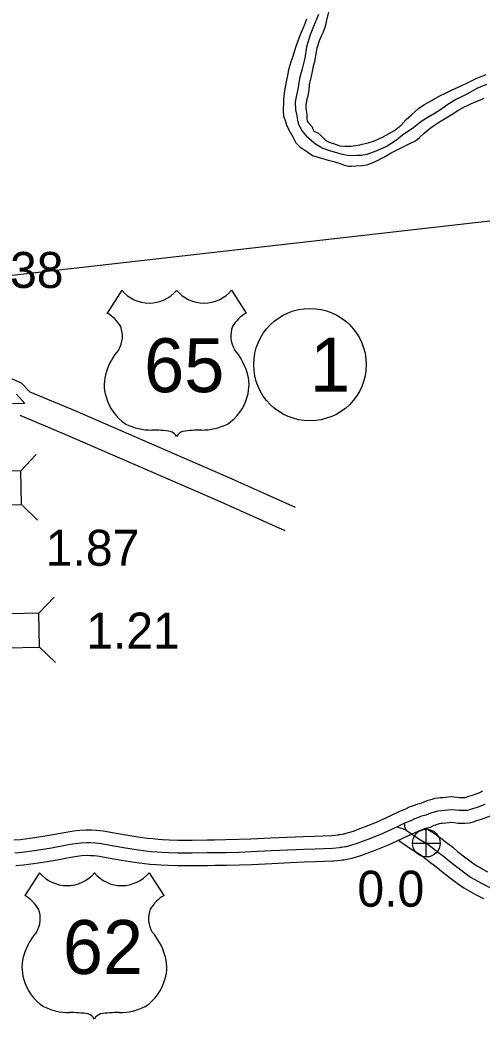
# Model space of a CAD drawing. Extents: x 31699 to 244310, y -8841 to 11474.
# Drawn here: x 147708 to 148069, y 59 to 841 of the extents above; entities that cross this region are included whole.
import ezdxf

# ---------------------------------------------------------------- set-up
doc = ezdxf.new("R2010")
doc.units = 0
for name, color, linetype in [('B_Logo', 7, 'Continuous'), ('Level 21', 7, 'Continuous'), ('Level 48', 7, 'Continuous'), ('Level 55', 7, 'Continuous'), ('R_Border Notes', 7, 'Continuous'), ('R_Draft', 7, 'Continuous'), ('R_Logo', 7, 'Continuous'), ('R_XS_EARTHWORK_STAGE1', 7, 'Continuous'), ('S_AREA_CALC', 7, 'Continuous'), ('S_WALL', 7, 'Continuous'), ('S_WALL_ANNOT', 7, 'Continuous')]:
    doc.layers.add(name, color=color, linetype=linetype)

msp = doc.modelspace()

# ---------------------------------------------------------------- linework, layer by layer
for p, q in [((147787.29, 629.36), (147775.75, 611.51)), ((147873.08, 629.36), (147884.62, 611.51)), ((147722.93, 173.25), (147711.39, 155.41)), ((147808.72, 173.25), (147820.26, 155.41))]:
    msp.add_line(p, q)
for centre, radius, start, end in [((147808.78, 647.44), 28.08, 220.07504, 319.67012), ((147851.6, 647.44), 28.08, 220.32988, 319.92496), ((147760.67, 585.61), 29.98, 30.7809, 59.98827), ((147899.7, 585.61), 29.98, 120.01173, 149.2191), ((147767.27, 593.51), 20.55, 328.81046, 21.21077), ((147893.1, 593.51), 20.55, 158.78923, 211.18954), ((147821.01, 551.39), 47.94, 138.95648, 162.69135), ((147839.36, 551.39), 47.94, 17.30865, 41.04352), ((147805.18, 555.32), 31.68, 160.95764, 197.38186), ((147855.19, 555.32), 31.68, 342.61814, 19.04236), ((147810.34, 555.41), 36.66, 195.10743, 237.13119), ((147850.03, 555.41), 36.66, 302.86881, 344.89257), ((147811.02, 566.95), 47.07, 244.07708, 269.57785), ((147849.35, 566.95), 47.07, 270.42215, 295.92292), ((147812.11, 433.68), 86.22, 81.19416, 90.95387), ((147822.89, 510.98), 8.26, 28.03422, 72.98637), ((147837.48, 510.98), 8.26, 107.01363, 151.96578), ((147848.26, 433.68), 86.22, 89.04613, 98.80584), ((147744.42, 191.33), 28.08, 220.07504, 319.67012), ((147787.23, 191.33), 28.08, 220.32988, 319.92496), ((147696.31, 129.5), 29.98, 30.7809, 59.98827), ((147835.34, 129.5), 29.98, 120.01173, 149.2191), ((147702.91, 137.41), 20.55, 328.81046, 21.21077), ((147828.74, 137.41), 20.55, 158.78923, 211.18954), ((147756.65, 95.28), 47.94, 138.95648, 162.69135), ((147775, 95.28), 47.94, 17.30865, 41.04352), ((147740.82, 99.21), 31.68, 160.95764, 197.38186), ((147790.83, 99.21), 31.68, 342.61814, 19.04236), ((147745.98, 99.3), 36.66, 195.10743, 237.13119), ((147785.67, 99.3), 36.66, 302.86881, 344.89257), ((147746.66, 110.85), 47.07, 244.07708, 269.57785), ((147747.75, -22.43), 86.22, 81.19416, 90.95387), ((147758.53, 54.87), 8.26, 28.03422, 72.98637), ((147773.12, 54.87), 8.26, 107.01363, 151.96578), ((147783.9, -22.43), 86.22, 89.04613, 98.80584), ((147784.99, 110.85), 47.07, 270.42215, 295.92292)]:
    msp.add_arc(centre, radius, start, end)
at = {"layer": 'B_Logo'}
for points in [[(148008.38, 212.06), (148014.38, 214.48), (148016.09, 215.45), (148019.06, 216.6), (148020.85, 217.24), (148022.1, 217.74), (148025.48, 218.56), (148027.85, 219.68), (148030.09, 220.48), (148033.07, 221.28), (148034.72, 221.86), (148037.38, 222.12), (148039.91, 222.25), (148042.23, 222.64), (148045.02, 222.91), (148048.43, 222.53), (148050.97, 222.19), (148052.84, 222.23), (148055.44, 222.16), (148057.76, 222.36), (148059.69, 222.8), (148060.41, 223.09), (148062.06, 223.66), (148065.77, 224.76), (148071.71, 226.97)], [(148002.59, 209.24), (148008.38, 212.06)], [(148008.38, 212.06), (148008.49, 210.46), (148008.65, 209.46), (148008.87, 208.66), (148009.16, 207.8), (148009.92, 206.75)], [(147703.53, 188.97), (147709.19, 189.5), (147720.58, 190.93), (147732.19, 192.84), (147745.59, 195.28), (147750.83, 196.24), (147755.12, 196.71), (147759.7, 196.95), (147763.15, 196.89), (147766.63, 196.65), (147771.28, 196.12), (147778.24, 194.87), (147788.72, 193.02), (147798.55, 191.41), (147806.13, 190.52), (147810.47, 190.04), (147814.94, 189.63), (147818.51, 189.39), (147824.05, 189.09), (147831.02, 188.91), (147842.39, 188.91), (147854.12, 189.09), (147860.06, 189.16), (147868.96, 189.27), (147879.2, 189.51), (147888.61, 189.86), (147904.27, 190.58), (147923.56, 191.47), (147929.67, 191.72), (147938.51, 192.07), (147952.09, 192.54), (147952.32, 192.54), (147957.62, 193.09), (147958.51, 193.2), (147959.47, 193.34), (147961.93, 193.74), (147962.85, 193.9), (147963.87, 194.09), (147964.7, 194.33), (147971.85, 196.48), (147975.72, 197.92), (147980.78, 199.81), (147991.98, 204.34), (148002.59, 209.24)], [(148002.59, 209.24), (148004.07, 208.74), (148005.28, 208.44), (148006.95, 207.94), (148007.63, 207.69), (148009.92, 206.75), (148019.82, 199.9), (148026.92, 195.6), (148035.29, 189.05), (148040.04, 185.43), (148043.72, 182.24), (148050.65, 177.06), (148055.82, 173.11), (148060.3, 169.88), (148068.75, 165.14), (148075.36, 161.76)]]:
    msp.add_lwpolyline(points, dxfattribs=at)
at = {"layer": 'Level 21'}
for p, q in [((148025.61, 185.65), (148025.61, 207.31)), ((148014.78, 196.48), (148036.45, 196.48))]:
    msp.add_line(p, q, dxfattribs=at)
msp.add_circle((148025.61, 196.48), 10.83, dxfattribs=at)
at = {"layer": 'Level 48'}
msp.add_line((143596.86, 175.37), (149053.46, 794.68), dxfattribs=at)
at = {"layer": 'Level 55'}
for points in [[(148025.8, 207.98), (148032.62, 203.84), (148041.4, 196.97), (148046.35, 193.19), (148050, 190.04), (148056.68, 185.04), (148061.78, 181.14), (148065.68, 178.32), (148073.47, 173.96)], [(148003.33, 199.14), (148014.38, 191.51), (148021.23, 187.36), (148029.17, 181.14), (148033.73, 177.66), (148037.45, 174.45), (148044.62, 169.09), (148049.85, 165.09), (148054.91, 161.44), (148064.02, 156.33), (148070.27, 153.13)]]:
    msp.add_lwpolyline(points, dxfattribs=at)
at = {"layer": 'R_Border Notes'}
msp.add_circle((147934.53, 571.13), 44, dxfattribs=at)
at = {"layer": 'R_Draft'}
for points in [[(147949.37, 848.52), (147947.46, 840.83), (147946.34, 835.89), (147944.76, 831.41), (147943.56, 828.87), (147941.71, 824.59), (147939.99, 818.97), (147938.88, 813.22), (147938.09, 808.34), (147937.17, 804.74), (147935.92, 799.39), (147934.6, 793.57), (147933.94, 790.5), (147933.56, 786.09), (147932.5, 780.48), (147931.85, 777.6), (147931.39, 774.26), (147931.33, 772.06), (147932.01, 767.32), (147932.15, 763.58), (147932.42, 762.11), (147933.16, 760.64), (147933.63, 760.31), (147936.23, 757.44), (147937.11, 754.97), (147937.51, 753.9), (147940.65, 752.64), (147942.98, 750.51), (147945.39, 748.11), (147946.99, 746.71), (147950.2, 744.99), (147952.93, 744.26), (147958.06, 742.6), (147961.8, 742.14), (147966.26, 742.16), (147970.53, 742.63), (147971.99, 743.04), (147973.52, 743.31), (147975.52, 743.78), (147980.05, 744.73), (147985.11, 746.48), (147991.43, 749.17), (147996.55, 752.25), (148000.74, 754.4), (148005.93, 758.69), (148009.98, 763.04), (148013.97, 766.86), (148019.82, 771.95), (148024.21, 774.84), (148029, 777.45), (148035.72, 781.28), (148041.24, 784.03), (148045.97, 786.25), (148052.29, 789.27), (148057.88, 791.82), (148064.67, 795.11), (148072.45, 798.34)], [(147949.37, 848.52), (147947.46, 840.83), (147946.34, 835.89), (147944.76, 831.41), (147943.56, 828.87), (147941.71, 824.59), (147939.99, 818.97), (147938.88, 813.22), (147938.09, 808.34), (147937.17, 804.74), (147935.92, 799.39), (147934.6, 793.57), (147933.94, 790.5), (147933.56, 786.09), (147932.5, 780.48), (147931.85, 777.6), (147931.39, 774.26), (147931.33, 772.06), (147932.01, 767.32), (147932.15, 763.58), (147932.42, 762.11), (147933.16, 760.64), (147933.63, 760.31), (147936.23, 757.44), (147937.11, 754.97), (147937.51, 753.9), (147940.65, 752.64), (147942.98, 750.51), (147945.39, 748.11), (147946.99, 746.71), (147950.2, 744.99), (147952.93, 744.26), (147958.06, 742.6), (147961.8, 742.14), (147966.26, 742.16), (147970.53, 742.63), (147971.99, 743.04), (147973.52, 743.31), (147975.52, 743.78), (147980.05, 744.73), (147985.11, 746.48), (147991.43, 749.17), (147996.55, 752.25), (148000.74, 754.4), (148005.93, 758.69), (148009.98, 763.04), (148013.97, 766.86), (148019.82, 771.95), (148024.21, 774.84), (148029, 777.45), (148035.72, 781.28), (148041.24, 784.03), (148045.97, 786.25), (148052.29, 789.27), (148057.88, 791.82), (148064.67, 795.11), (148072.45, 798.34)], [(147931.8, 841.59), (147930.48, 837.92), (147929.15, 834.84), (147927.37, 830.76), (147925.25, 825.08), (147923.33, 819.39), (147921.02, 812.38), (147919.63, 808.3), (147917.79, 801.88), (147916.86, 797.67), (147915.88, 792.52), (147915.22, 788.51), (147914.3, 783.9), (147913.92, 778.56), (147913.73, 774.82), (147913.54, 772.48), (147913.48, 769.54), (147913.96, 765.8), (147914.76, 763), (147916.58, 758.06), (147919.05, 753.06), (147921.26, 749.39), (147923.48, 744.78)], [(147931.8, 841.59), (147930.48, 837.92), (147929.15, 834.84), (147927.37, 830.76), (147925.25, 825.08), (147923.33, 819.39), (147921.02, 812.38), (147919.63, 808.3), (147917.79, 801.88), (147916.86, 797.67), (147915.88, 792.52), (147915.22, 788.51), (147914.3, 783.9), (147913.92, 778.56), (147913.73, 774.82), (147913.54, 772.48), (147913.48, 769.54), (147913.96, 765.8), (147914.76, 763), (147916.58, 758.06), (147919.05, 753.06), (147921.26, 749.39), (147923.48, 744.78)], [(147923.48, 744.78), (147926.68, 741.72), (147929.75, 739.52), (147933.56, 736.99), (147936.63, 735), (147941.63, 733.21), (147946.1, 731.95), (147948.83, 731.29), (147953.3, 730.1), (147956.3, 729.04), (147958.24, 728.51), (147961.31, 727.45), (147964.64, 726.65), (147966.91, 726.59), (147970.57, 726.8), (147975.17, 727.08), (147979.23, 727.69), (147983.22, 729.04), (147986.22, 730.58), (147987.88, 731.32), (147990.21, 732.47), (147992.94, 733.88), (147995.6, 735.35), (147997.66, 736.63), (148001.26, 738.44), (148006.51, 741.06), (148012.63, 744.35), (148017.16, 746.43), (148020.35, 748.91), (148023.87, 752.32), (148025.4, 753.6), (148028.59, 756.21), (148032.05, 758.62), (148035.84, 761.17), (148039.83, 763.65), (148044.95, 766.87), (148050.41, 770.23), (148055, 772.78), (148059.99, 775.13), (148063.38, 776.54), (148066.65, 777.95), (148070.97, 779.83)], [(147923.48, 744.78), (147926.68, 741.72), (147929.75, 739.52), (147933.56, 736.99), (147936.63, 735), (147941.63, 733.21), (147946.1, 731.95), (147948.83, 731.29), (147953.3, 730.1), (147956.3, 729.04), (147958.24, 728.51), (147961.31, 727.45), (147964.64, 726.65), (147966.91, 726.59), (147970.57, 726.8), (147975.17, 727.08), (147979.23, 727.69), (147983.22, 729.04), (147986.22, 730.58), (147987.88, 731.32), (147990.21, 732.47), (147992.94, 733.88), (147995.6, 735.35), (147997.66, 736.63), (148001.26, 738.44), (148006.51, 741.06), (148012.63, 744.35), (148017.16, 746.43), (148020.35, 748.91), (148023.87, 752.32), (148025.4, 753.6), (148028.59, 756.21), (148032.05, 758.62), (148035.84, 761.17), (148039.83, 763.65), (148044.95, 766.87), (148050.41, 770.23), (148055, 772.78), (148059.99, 775.13), (148063.38, 776.54), (148066.65, 777.95), (148070.97, 779.83)]]:
    msp.add_lwpolyline(points, dxfattribs=at)
at = {"layer": 'R_Logo'}
msp.add_lwpolyline([(147941.25, 845.29), (147937.21, 836), (147934.63, 829.51), (147931.93, 819.88), (147930.42, 811.13), (147928.38, 802.64), (147926.47, 795.16), (147925.29, 788.14), (147924.04, 782.06), (147922.99, 776.84), (147923.14, 770.7), (147924.08, 767.3), (147924.83, 762.49), (147925.7, 759.15), (147928.65, 753.61), (147931.52, 750.28), (147935.66, 746.69), (147939, 744.02), (147941.41, 742.43), (147944.68, 740.76), (147949.95, 738.84), (147956.08, 737.05), (147959.88, 736.06), (147965.15, 734.94), (147971.55, 735.09), (147974.54, 735.23), (147979.27, 735.91), (147986.4, 738.53), (147994.12, 741.96), (148002.3, 747.06), (148007.08, 751.21), (148015.73, 757.11), (148021.38, 761.6), (148027.7, 765.49), (148032.49, 768.24), (148036.75, 770.86), (148042.4, 775.08), (148048.39, 778.71), (148054.57, 781.59), (148058.1, 783.41), (148065.49, 787.57), (148073.07, 790.66)], dxfattribs=at)
msp.add_lwpolyline([(147941.25, 845.29), (147937.21, 836), (147934.63, 829.51), (147931.93, 819.88), (147930.42, 811.13), (147928.38, 802.64), (147926.47, 795.16), (147925.29, 788.14), (147924.04, 782.06), (147922.99, 776.84), (147923.14, 770.7), (147924.08, 767.3), (147924.83, 762.49), (147925.7, 759.15), (147928.65, 753.61), (147931.52, 750.28), (147935.66, 746.69), (147939, 744.02), (147941.41, 742.43), (147944.68, 740.76), (147949.95, 738.84), (147956.08, 737.05), (147959.88, 736.06), (147965.15, 734.94), (147971.55, 735.09), (147974.54, 735.23), (147979.27, 735.91), (147986.4, 738.53), (147994.12, 741.96), (148002.3, 747.06), (148007.08, 751.21), (148015.73, 757.11), (148021.38, 761.6), (148027.7, 765.49), (148032.49, 768.24), (148036.75, 770.86), (148042.4, 775.08), (148048.39, 778.71), (148054.57, 781.59), (148058.1, 783.41), (148065.49, 787.57), (148073.07, 790.66)], dxfattribs=at)
at = {"layer": 'R_XS_EARTHWORK_STAGE1'}
for p, q in [((147708.12, 487.99), (147720.29, 500.7)), ((147708.69, 461.59), (147721.4, 449.42)), ((147722.22, 376.45), (147734.39, 389.16)), ((147722.79, 350.05), (147735.51, 337.88))]:
    msp.add_line(p, q, dxfattribs=at)
for points in [[(147708.12, 487.99), (147628.94, 486.27), (147629.51, 459.87), (147708.69, 461.59)], [(147722.22, 376.45), (147643.04, 374.73), (147643.61, 348.33), (147722.79, 350.05)]]:
    msp.add_lwpolyline(points, close=True, dxfattribs=at)
at = {"layer": 'S_AREA_CALC'}
for points in [[(147715.29, 549.95), (147708.7, 556.52), (147572.91, 616.73), (147512.71, 643.35), (147485.97, 655.2), (147469.35, 662.81), (147458.99, 668.19), (147446.44, 674.67), (147432.66, 682.26), (147415.66, 692.38), (147402.2, 700.42), (147388.19, 709.63), (147377.52, 716.88), (147357.73, 730.82), (147341.24, 743.29), (147326.88, 754.67), (147310.6, 768.94)], [(147711.42, 540.73), (147704.98, 548.14)], [(147715.29, 549.95), (147750.58, 535.13), (147870.41, 482.99), (147922.97, 459.63)], [(147711.42, 540.73), (147701.61, 540.53)], [(147707.55, 531.51), (147742.72, 516.74), (147862.35, 464.68), (147914.85, 441.36)], [(148004.32, 221.2), (148010.01, 223.5), (148011.79, 224.51), (148015.57, 225.97), (148017.29, 226.59), (148019.06, 227.29), (148022.12, 228.03), (148024.03, 228.94), (148027.12, 230.03), (148030.11, 230.84), (148032.55, 231.69), (148036.63, 232.1), (148038.82, 232.21), (148040.92, 232.56), (148045.11, 232.97), (148049.65, 232.45), (148051.51, 232.21), (148052.85, 232.24), (148055.16, 232.18), (148056.21, 232.26), (148056.71, 232.38), (148056.94, 232.47), (148059, 233.19), (148062.6, 234.25), (148067.51, 236.08), (148069.81, 237.36)], [(147999.5, 218.86), (148004.32, 221.2)], [(147702.72, 198.94), (147708.1, 199.45), (147719.15, 200.83), (147730.49, 202.69), (147743.8, 205.12), (147749.38, 206.14), (147754.3, 206.68), (147759.53, 206.96), (147763.58, 206.89), (147767.55, 206.61), (147772.74, 206.02), (147779.99, 204.71), (147790.4, 202.88), (147799.94, 201.32), (147807.26, 200.45), (147811.48, 199.99), (147815.74, 199.59), (147819.11, 199.37), (147824.45, 199.08), (147831.15, 198.91), (147842.31, 198.91), (147853.98, 199.09), (147859.93, 199.16), (147868.78, 199.27), (147878.89, 199.5), (147888.19, 199.86), (147903.81, 200.57), (147923.13, 201.46), (147929.27, 201.71), (147938.13, 202.06), (147951.63, 202.53), (147956.5, 203.03), (147957.19, 203.11), (147957.95, 203.22), (147960.26, 203.6), (147961.08, 203.75), (147961.6, 203.84), (147961.91, 203.93), (147968.66, 205.96), (147972.22, 207.29), (147977.16, 209.13), (147988.04, 213.53), (147999.5, 218.86)], [(148012.12, 202.78), (148018.76, 205.46), (148020.4, 206.39), (148022.56, 207.23), (148024.4, 207.89), (148025.14, 208.19), (148028.84, 209.08), (148031.66, 210.43), (148033.07, 210.92), (148036.03, 211.72), (148036.89, 212.03), (148038.13, 212.15), (148041, 212.29), (148043.54, 212.72), (148044.94, 212.86), (148047.21, 212.6), (148050.43, 212.17), (148052.82, 212.23), (148055.71, 212.15), (148059.32, 212.45), (148062.67, 213.23), (148063.89, 213.71), (148065.12, 214.14), (148068.93, 215.27), (148075.91, 217.87)], [(147704.35, 179), (147710.29, 179.56), (147722.01, 181.04), (147733.9, 182.99), (147747.38, 185.44), (147752.28, 186.34), (147755.93, 186.74), (147759.87, 186.95), (147762.73, 186.9), (147765.72, 186.69), (147769.82, 186.22), (147776.49, 185.02), (147787.05, 183.16), (147797.15, 181.51), (147805, 180.58), (147809.46, 180.09), (147814.14, 179.66), (147817.91, 179.4), (147823.65, 179.1), (147830.89, 178.91), (147842.47, 178.91), (147854.26, 179.09), (147860.18, 179.16), (147869.13, 179.27), (147879.51, 179.51), (147889.03, 179.87), (147904.73, 180.59), (147923.99, 181.48), (147930.07, 181.72), (147938.88, 182.07), (147952.44, 182.54), (147953, 182.56), (147958.74, 183.15), (147959.83, 183.29), (147961, 183.45), (147963.6, 183.88), (147964.61, 184.06), (147966.14, 184.34), (147967.49, 184.72), (147975.04, 186.99), (147979.22, 188.55), (147984.41, 190.49), (147995.91, 195.14), (148005.64, 199.6)], [(148005.64, 199.6), (148012.75, 203.06)]]:
    msp.add_lwpolyline(points, dxfattribs=at)

# ---------------------------------------------------------------- texts
for s, p in [('65', (147804.73, 549.56)), ('62', (147741.12, 93.99))]:
    msp.add_text(s, height=42.24).set_placement(p)
at = {"layer": 'R_Border Notes'}
msp.add_text('1', height=42.24, dxfattribs=at).set_placement((147934.53, 550.01))
at = {"layer": 'S_WALL'}
for s, p in [('15.38', (147647.44, 631.2)), ('1.87', (147727.75, 413.65)), ('1.21', (147759.4, 348.85))]:
    msp.add_text(s, height=28.16, dxfattribs=at).set_placement(p)
at = {"layer": 'S_WALL_ANNOT'}
msp.add_text('0.0', height=28.16, dxfattribs=at).set_placement((147971.66, 146.69))

doc.saveas('drawing.dxf')
